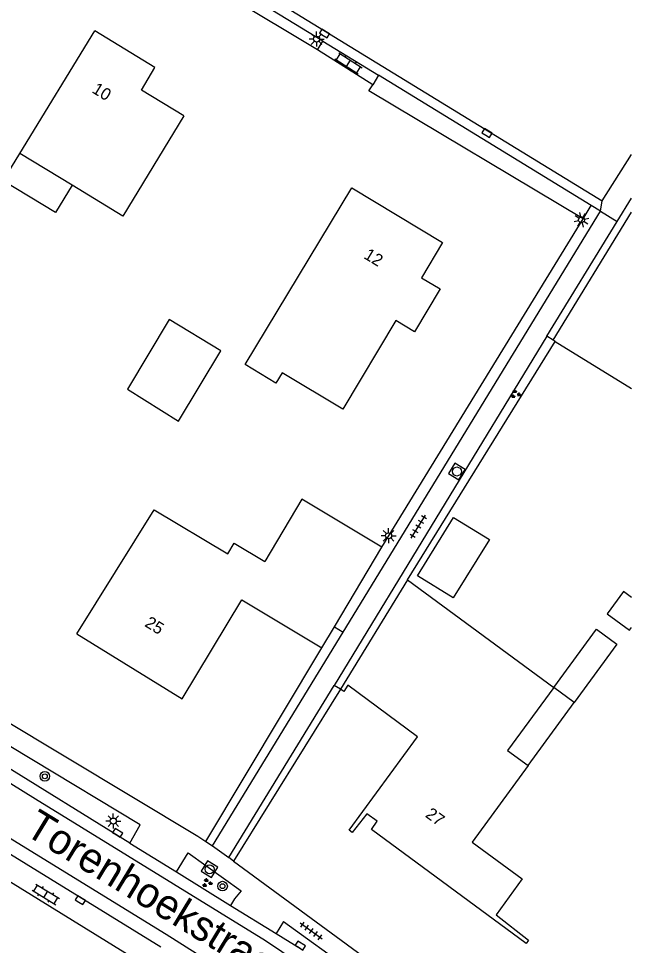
# Model space of a CAD drawing. Extents: x 136000 to 138005, y 398500 to 400500.
# Drawn here: x 137949 to 138000, y 398873.8 to 398950.8 of the extents above; entities that cross this region are included whole.
import ezdxf

# ---------------------------------------------------------------- set-up
doc = ezdxf.new("R2010")
doc.units = 0
for name, color, linetype in [('gg-afsc-erfafscheiding', 7, 'Continuous'), ('gg-anno-huisnummerreeks BGT', 7, 'Continuous'), ('gg-anno-openbare ruimte label', 7, 'Continuous'), ('gg-bbg-gedigitaliseerde bebouwing', 7, 'Continuous'), ('gg-bbg-gedigitaliseerde bijgebouw', 7, 'Continuous'), ('gg-bbg-hoofdgebouw', 7, 'Continuous'), ('gg-bbg-luifel en loopbrug', 7, 'Continuous'), ('gg-knt-verharding', 7, 'Continuous'), ('gg-knt-verharding nz', 7, 'Continuous'), ('gt-grn-groengrens', 7, 'Continuous'), ('gt-grn-vlakafsluiter', 7, 'Continuous'), ('gt-grn-weggrens', 7, 'Continuous'), ('gt-symb-boom', 7, 'Continuous'), ('gt-symb-groenvak', 7, 'Continuous'), ('gt-symb-klinker verharding', 7, 'Continuous'), ('gt-symb-kolk', 7, 'Continuous'), ('gt-symb-lichtmast', 7, 'Continuous'), ('gt-symb-rioolschacht', 7, 'Continuous'), ('gt-symb-tegel verharding', 7, 'Continuous')]:
    doc.layers.add(name, color=color, linetype=linetype)

# ---------------------------------------------------------------- blocks, each defined once
blk = doc.blocks.new('gt0-LMAST')
at = {"layer": 'gt-symb-lichtmast'}
for p, q in [((-0.182, 0.173), (-0.447, 0.438)), ((-0.005, 0.246), (-0.005, 0.621)), ((0.172, 0.173), (0.437, 0.438)), ((-0.255, -0.004), (-0.63, -0.004)), ((-0.182, -0.181), (-0.447, -0.446)), ((-0.005, -0.254), (-0.005, -0.629)), ((0.437, -0.446), (0.172, -0.181)), ((0.245, -0.004), (0.62, -0.004))]:
    blk.add_line(p, q, dxfattribs=at)
blk.add_circle((-0.005, -0.004), 0.25, dxfattribs=at)
blk = doc.blocks.new('gt0-TEG1')
at = {"layer": 'gt-symb-tegel verharding'}
for p, q in [((-1.125, 0), (1.125, 0)), ((-0.9, -0.25), (-0.9, 0.25)), ((-0.45, -0.25), (-0.45, 0.25)), ((0, -0.25), (0, 0.25)), ((0.45, -0.25), (0.45, 0.25)), ((0.9, -0.25), (0.9, 0.25))]:
    blk.add_line(p, q, dxfattribs=at)
blk = doc.blocks.new('gt0-KOLK')
at = {"layer": 'gt-symb-kolk'}
blk.add_lwpolyline([(0, 0), (0.375, 0), (0.375, 0.4), (-0.375, 0.4), (-0.375, 0), (0, 0)], dxfattribs=at)
blk = doc.blocks.new('gt0-KL1')
at = {"layer": 'gt-symb-klinker verharding'}
for p, q in [((-1.15, 0.3), (1.15, 0.3)), ((-1, -0.3), (-1, 0.3)), ((-0.5, 0.3), (-0.5, 0.45)), ((0, -0.3), (0, 0.3)), ((0.5, 0.3), (0.5, 0.45)), ((1, -0.3), (1, 0.3)), ((-1.15, -0.3), (1.15, -0.3)), ((-0.5, -0.45), (-0.5, -0.3)), ((0.5, -0.45), (0.5, -0.3))]:
    blk.add_line(p, q, dxfattribs=at)
blk = doc.blocks.new('gt0-BOOM')
at = {"layer": 'gt-symb-boom'}
for radius in [0.4, 0.2]:
    blk.add_circle((0, 0), radius, dxfattribs=at)
blk = doc.blocks.new('gt0-GRVAK')
at = {"layer": 'gt-symb-groenvak'}
for p, q in [((-0.11, 0.189), (-0.228, 0.24)), ((-0.182, 0.153), (0.088, 0.153)), ((-0.091, 0.211), (-0.156, 0.322)), ((-0.047, 0.214), (-0.047, 0.393)), ((-0.004, 0.211), (0.061, 0.322)), ((0.015, 0.189), (0.133, 0.24)), ((0.262, -0.052), (0.197, 0.059)), ((0.305, -0.049), (0.305, 0.13)), ((0.349, -0.052), (0.414, 0.059)), ((-0.245, -0.228), (-0.363, -0.177)), ((-0.318, -0.264), (-0.047, -0.264)), ((-0.226, -0.206), (-0.291, -0.095)), ((-0.183, -0.203), (-0.183, -0.024)), ((-0.139, -0.206), (-0.074, -0.095)), ((-0.12, -0.228), (-0.002, -0.177)), ((0.243, -0.074), (0.125, -0.023)), ((0.17, -0.11), (0.441, -0.11)), ((0.368, -0.074), (0.486, -0.023))]:
    blk.add_line(p, q, dxfattribs=at)
blk = doc.blocks.new('gt0-RS')
at = {"layer": 'gt-symb-rioolschacht'}
blk.add_lwpolyline([(-0.5, -0.5), (0.5, -0.5), (0.5, 0.5), (-0.5, 0.5)], close=True, dxfattribs=at)
blk.add_circle((0, 0), 0.375, dxfattribs=at)

msp = doc.modelspace()

# ---------------------------------------------------------------- linework, layer by layer
at = {"layer": 'gg-afsc-erfafscheiding'}
for p, q in [((137973.886, 398948.205), (137958.014, 398957.703)), ((137979.25, 398906.89), (137995.974, 398934.162)), ((137981.381, 398904.169), (137993.668, 398923.975)), ((137993.668, 398923.975), (138000, 398920.056)), ((137964.617, 398882.433), (137974.26, 398898.52))]:
    msp.add_line(p, q, dxfattribs=at)
msp.add_lwpolyline([(137995.974, 398934.162), (137978.169, 398944.792), (137978.484, 398945.298)], dxfattribs=at)
at = {"layer": 'gg-bbg-gedigitaliseerde bebouwing'}
for p, q in [((137949.147, 398939.596), (137955.38, 398949.77)), ((137953.485, 398936.945), (137949.147, 398939.596)), ((137953.89, 398899.68), (137960.324, 398909.974))]:
    msp.add_line(p, q, dxfattribs=at)
for points in [[(137962.77, 398942.7), (137957.698, 398934.37), (137953.485, 398936.945)], [(137960.324, 398909.974), (137966.432, 398906.329), (137966.965, 398907.222), (137969.504, 398905.707)]]:
    msp.add_lwpolyline(points, dxfattribs=at)
at = {"layer": 'gg-bbg-gedigitaliseerde bijgebouw'}
msp.add_line((137995.236, 398893.989), (137993.536, 398895.229), dxfattribs=at)
for points in [[(137958.087, 398919.997), (137962.324, 398917.349), (137965.862, 398923.196), (137961.563, 398925.796), (137958.087, 398919.997)], [(137982.207, 398904.512), (137985.211, 398909.355), (137988.186, 398907.51), (137985.181, 398902.667), (137982.207, 398904.512)], [(137993.536, 398895.229), (137997.091, 398900.062), (137998.786, 398898.816), (137995.236, 398893.989)]]:
    msp.add_lwpolyline(points, dxfattribs=at)
at = {"layer": 'gg-bbg-hoofdgebouw'}
for p, q in [((137975.304, 398900.271), (137979.25, 398906.89)), ((137981.381, 398904.169), (137975.803, 398895.08)), ((137981.381, 398904.169), (137993.536, 398895.229)), ((137974.26, 398898.52), (137975.304, 398900.271))]:
    msp.add_line(p, q, dxfattribs=at)
for points in [[(137962.77, 398942.7), (137959.26, 398944.84), (137960.37, 398946.72), (137955.38, 398949.77)], [(137976.01, 398918.36), (137970.96, 398921.37), (137970.44, 398920.51), (137967.88, 398922.07), (137976.75, 398936.73), (137984.28, 398932.19), (137982.54, 398929.27), (137984.08, 398928.34), (137981.95, 398924.78), (137980.4, 398925.7), (137976.01, 398918.36)], [(137979.25, 398906.89), (137972.584, 398910.868), (137969.504, 398905.707)], [(137953.89, 398899.68), (137962.63, 398894.28), (137967.59, 398902.5), (137974.26, 398898.52)], [(137991.41, 398888.743), (137986.762, 398882.371), (137990.923, 398879.336), (137988.742, 398876.347), (137991.427, 398874.235), (137991.237, 398873.977), (137978.379, 398883.427), (137978.866, 398884.135), (137977.993, 398884.736), (137976.779, 398883.177), (137976.515, 398883.366), (137982.215, 398891.139), (137976.405, 398895.433), (137976.074, 398894.909), (137975.803, 398895.08)], [(137993.536, 398895.229), (137989.689, 398889.999), (137991.41, 398888.743)]]:
    msp.add_lwpolyline(points, dxfattribs=at)
at = {"layer": 'gg-bbg-luifel en loopbrug'}
msp.add_line((137991.41, 398888.743), (137995.236, 398893.989), dxfattribs=at)
for points in [[(137953.485, 398936.945), (137952.112, 398934.677), (137947.763, 398937.308), (137949.147, 398939.596)], [(138000, 398902.706), (137999.334, 398903.196), (137997.971, 398901.343), (137999.824, 398899.981), (138000, 398900.22)]]:
    msp.add_lwpolyline(points, dxfattribs=at)
at = {"layer": 'gg-knt-verharding'}
for p, q in [((137923.01, 398981.3), (137997.56, 398935.66)), ((137974.327, 398948.918), (137958.541, 398958.583)), ((137973.886, 398948.205), (137974.327, 398948.918)), ((137974.327, 398948.918), (137978.965, 398946.079)), ((137978.484, 398945.298), (137973.886, 398948.205)), ((137978.965, 398946.079), (137978.484, 398945.298)), ((137996.645, 398935.258), (137978.965, 398946.079)), ((137997.56, 398935.66), (138000, 398939.491)), ((137998.816, 398933.932), (138000, 398935.865)), ((137976.021, 398899.832), (137997.41, 398934.79)), ((137997.41, 398934.79), (137996.645, 398935.258)), ((137992.974, 398924.398), (137998.816, 398933.932)), ((137992.974, 398924.398), (137975.267, 398895.39)), ((137965.16, 398882.08), (137976.021, 398899.832)), ((137966.52, 398881.1), (137975.267, 398895.39)), ((137958.299, 398882.295), (137940.313, 398893.4)), ((137942.821, 398884.786), (137960.877, 398873.684)), ((137958.299, 398882.295), (137962.157, 398879.913)), ((137964.617, 398882.433), (137965.16, 398882.08)), ((137960.99, 398871.27), (137943.87, 398881.83)), ((137966.918, 398880.808), (137966.52, 398881.1)), ((137962.157, 398879.913), (137966.664, 398877.13)), ((137966.664, 398877.13), (137970.448, 398874.794)), ((137971.065, 398875.792), (137970.448, 398874.794)), ((137970.448, 398874.794), (137972.56, 398873.49))]:
    msp.add_line(p, q, dxfattribs=at)
for points in [[(137941.953, 398896.066), (137963.93, 398882.88), (137964.617, 398882.433)], [(137958.299, 398882.295), (137959.15, 398883.827), (137941.105, 398894.688)], [(137962.157, 398879.913), (137963.13, 398881.503), (137967.544, 398878.325)], [(137966.918, 398880.808), (137989.6, 398864.17), (138000, 398851.746)], [(137967.544, 398878.325), (137967, 398877.675), (137966.664, 398877.13)], [(137971.065, 398875.792), (137976.743, 398871.704), (137982.049, 398867.713)]]:
    msp.add_lwpolyline(points, dxfattribs=at)
at = {"layer": 'gg-knt-verharding nz'}
for points in [[(137939.799, 398892.565), (137950.442, 398885.984), (137969.56, 398874.215), (137976.512, 398869.537), (137979.758, 398867.114), (137983.061, 398864.486), (137986.123, 398861.642), (137989.014, 398858.73), (137991.83, 398855.663), (137994.546, 398852.506), (137997.139, 398849.334), (138000, 398845.886)], [(137998.68, 398841.385), (137997.438, 398842.877), (137994.813, 398846.096), (137992.273, 398849.172), (137989.575, 398852.319), (137986.93, 398855.259), (137984.108, 398858.173), (137981.163, 398860.941), (137978.088, 398863.477), (137974.766, 398865.968), (137971.591, 398868.209), (137961.314, 398874.704), (137937.732, 398889.205)]]:
    msp.add_lwpolyline(points, dxfattribs=at)
at = {"layer": 'gt-grn-groengrens'}
for p, q in [((137993.487, 398924.085), (138000, 398934.716)), ((137995.974, 398934.162), (137996.645, 398935.258)), ((137993.487, 398924.085), (137992.974, 398924.398)), ((137993.668, 398923.975), (137993.487, 398924.085)), ((137975.304, 398900.271), (137976.021, 398899.832)), ((137975.803, 398895.08), (137966.918, 398880.808))]:
    msp.add_line(p, q, dxfattribs=at)
at = {"layer": 'gt-grn-vlakafsluiter'}
msp.add_line((137975.803, 398895.08), (137975.267, 398895.39), dxfattribs=at)
at = {"layer": 'gt-grn-weggrens'}
for p, q in [((137997.41, 398934.79), (137997.56, 398935.66)), ((137997.41, 398934.79), (137998.816, 398933.932)), ((137965.16, 398882.08), (137966.52, 398881.1))]:
    msp.add_line(p, q, dxfattribs=at)

# ---------------------------------------------------------------- block references
at = {"layer": 'gt-symb-boom'}
for p in [(137951.219, 398887.85), (137965.995, 398878.728)]:
    msp.add_blockref('gt0-BOOM', p, dxfattribs=at)
at = {"layer": 'gt-symb-groenvak'}
for p in [(137990.357, 398919.598), (137964.702, 398878.993)]:
    msp.add_blockref('gt0-GRVAK', p, dxfattribs=at)
at = {"layer": 'gt-symb-klinker verharding'}
for p, rotation in [((137976.468, 398947.074), -32.29094835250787), ((137951.303, 398878.043), -31.59249156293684)]:
    msp.add_blockref('gt0-KL1', p, dxfattribs=dict(at, rotation=rotation))
at = {"layer": 'gt-symb-kolk'}
for p, rotation in [((137974.371, 398949.386), -31.464873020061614), ((137987.878, 398941.118), -31.46487302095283), ((137957.175, 398882.987), -31.59249156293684), ((137954.06, 398877.397), -31.59249156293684), ((137972.354, 398873.619), -31.798912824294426)]:
    msp.add_blockref('gt0-KOLK', p, dxfattribs=dict(at, rotation=rotation))
at = {"layer": 'gt-symb-lichtmast'}
for p in [(137973.819, 398949.089), (137979.811, 398907.834), (137956.919, 398884.139)]:
    msp.add_blockref('gt0-LMAST', p, dxfattribs=at)
at = {"layer": 'gt-symb-lichtmast', "rotation": -121.54367342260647}
msp.add_blockref('gt0-LMAST', (137995.844, 398934.065), dxfattribs=at)
at = {"layer": 'gt-symb-rioolschacht'}
for p, rotation in [((137985.482, 398913.17), 58.58402124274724), ((137964.916, 398880.13), -31.59249156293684)]:
    msp.add_blockref('gt0-RS', p, dxfattribs=dict(at, rotation=rotation))
at = {"layer": 'gt-symb-tegel verharding'}
for p, rotation in [((137982.276, 398908.587), 58.58402124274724), ((137973.372, 398875.01), -35.724134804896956)]:
    msp.add_blockref('gt0-TEG1', p, dxfattribs=dict(at, rotation=rotation))

# ---------------------------------------------------------------- texts
at = {"layer": 'gg-anno-huisnummerreeks BGT'}
for s, rotation, p in [('10', 328.5, (137955.068, 398944.689)), ('12', 328.9, (137977.67, 398930.921)), ('25', 328.3, (137959.455, 398900.356)), ('27', 323.7, (137982.788, 398884.53))]:
    msp.add_text(s, height=1, rotation=rotation, dxfattribs=at).set_placement(p)
at = {"layer": 'gg-anno-openbare ruimte label'}
msp.add_text('Torenhoekstraat', height=2.5, rotation=328.7, dxfattribs=at).set_placement((137949.432, 398883.08))

doc.saveas('drawing.dxf')
